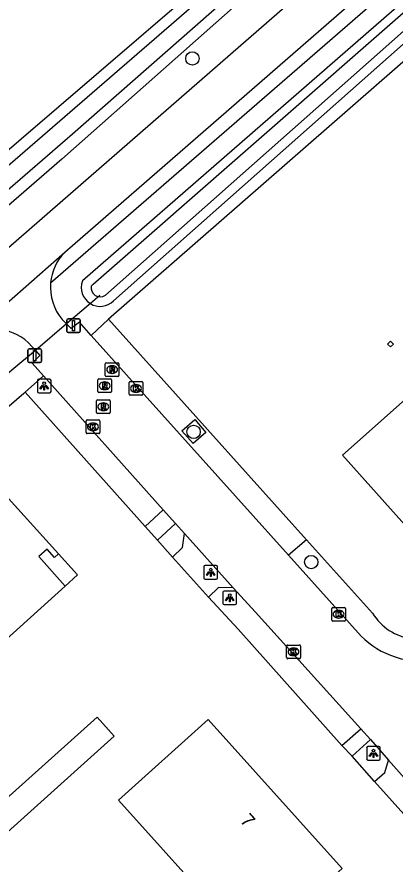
# Model space of a CAD drawing. Extents: x 163268 to 164360, y 381529 to 382285.
# Drawn here: x 163922.7 to 163950.4, y 381792.9 to 381855 of the extents above; entities that cross this region are included whole.
import ezdxf

# ---------------------------------------------------------------- set-up
doc = ezdxf.new("R2010")
doc.units = 0
for name, color, linetype in [('IMGEO_Afsluitpaal', 7, 'Continuous'), ('IMGEO_Boom', 7, 'Continuous'), ('IMGEO_Duiker', 7, 'Continuous'), ('IMGEO_Erf', 7, 'Continuous'), ('IMGEO_Groenvoorziening', 7, 'Continuous'), ('IMGEO_Kolk', 7, 'Continuous'), ('IMGEO_Lichtpunt', 7, 'Continuous'), ('IMGEO_Pand', 7, 'Continuous'), ('IMGEO_Pand_nummerreeks', 7, 'Continuous'), ('IMGEO_Pand_overbouw', 7, 'Continuous'), ('IMGEO_Rijbaan_lokaal_gesloten', 7, 'Continuous'), ('IMGEO_Rijbaan_lokaal_open', 7, 'Continuous'), ('IMGEO_Rioolput', 7, 'Continuous'), ('IMGEO_Voetpad_halfverhard', 7, 'Continuous'), ('IMGEO_Voetpad_open', 7, 'Continuous'), ('IMGEO_Waterloop', 7, 'Continuous')]:
    doc.layers.add(name, color=color, linetype=linetype)

msp = doc.modelspace()

# ---------------------------------------------------------------- linework, layer by layer
at = {"layer": 'IMGEO_Afsluitpaal'}
for p, q in [((163926.367, 381831.978), (163926.367, 381832.778)), ((163926.367, 381832.778), (163926.367, 381831.978)), ((163926.467, 381832.878), (163927.257, 381832.878)), ((163927.257, 381832.878), (163926.467, 381832.878)), ((163927.357, 381832.778), (163927.357, 381831.978)), ((163927.357, 381831.978), (163927.357, 381832.778)), ((163927.257, 381831.878), (163926.467, 381831.878)), ((163926.467, 381831.878), (163927.257, 381831.878)), ((163923.525, 381829.768), (163923.525, 381830.568)), ((163923.525, 381830.568), (163923.525, 381829.768)), ((163923.625, 381830.668), (163924.415, 381830.668)), ((163924.415, 381830.668), (163923.625, 381830.668)), ((163924.515, 381830.568), (163924.515, 381829.768)), ((163924.515, 381829.768), (163924.515, 381830.568)), ((163924.415, 381829.668), (163923.625, 381829.668)), ((163923.625, 381829.668), (163924.415, 381829.668))]:
    msp.add_line(p, q, dxfattribs=at)
for points in [[(163926.787, 381832.753), (163926.937, 381832.753), (163926.937, 381832.003), (163926.787, 381832.003), (163926.787, 381832.753)], [(163923.945, 381830.543), (163924.095, 381830.543), (163924.095, 381829.793), (163923.945, 381829.793), (163923.945, 381830.543)]]:
    msp.add_lwpolyline(points, dxfattribs=at)
for centre, start, end in [((163926.467, 381832.778), 90, 180), ((163926.467, 381832.778), 90, 180), ((163927.257, 381832.778), 0, 90), ((163927.257, 381832.778), 360, 90), ((163926.467, 381831.978), 180, 270), ((163926.467, 381831.978), 180, 270), ((163927.257, 381831.978), 270, 0), ((163927.257, 381831.978), 270, 0), ((163923.625, 381830.568), 90, 180), ((163923.625, 381830.568), 90, 180), ((163924.415, 381830.568), 0, 90), ((163924.415, 381830.568), 360, 90), ((163923.625, 381829.768), 180, 270), ((163923.625, 381829.768), 180, 270), ((163924.415, 381829.768), 270, 0), ((163924.415, 381829.768), 270, 0)]:
    msp.add_arc(centre, 0.1, start, end, dxfattribs=at)
at = {"layer": 'IMGEO_Boom'}
for centre in [(163935.562, 381851.944), (163935.656, 381824.593), (163944.26, 381815.059)]:
    msp.add_circle(centre, 0.489, dxfattribs=at)
at = {"layer": 'IMGEO_Duiker'}
msp.add_lwpolyline([(163928.787, 381834.578), (163928.095, 381833.989), (163926.351, 381832.502), (163924.074, 381830.562), (163922.361, 381829.103), (163921.623, 381828.475)], dxfattribs=at)
at = {"layer": 'IMGEO_Erf'}
msp.add_lwpolyline([(163846.023, 381779.611), (163846.214, 381780.09), (163981.759, 381896.51)], dxfattribs=at)
at = {"layer": 'IMGEO_Groenvoorziening'}
for points in [[(163996.136, 381895.837), (163957.863, 381862.131), (163927.52, 381835.654)], [(163983.01, 381895.079), (163925.999, 381844.559), (163849.507, 381778.101)], [(163929.788, 381834.191), (163969.193, 381869.158), (163997.589, 381894.158)], [(163999.021, 381893.687), (163929.416, 381832.861)], [(163923.335, 381827.493), (163923.226, 381827.395), (163896.672, 381804.504), (163862.173, 381774.429)], [(163943.921, 381816.693), (163948.755, 381811.304)]]:
    msp.add_lwpolyline(points, dxfattribs=at)
for centre, radius, start, end in [((163928.806, 381835.166), 1.375, 159.22096, 238.88327), ((163928.814, 381835.161), 1.375, 238.49257, 315.11557), ((163952.128, 381813.378), 3.96, 211.59004, 262.64093)]:
    msp.add_arc(centre, radius, start, end, dxfattribs=at)
at = {"layer": 'IMGEO_Kolk'}
for p, q in [((163930.937, 381827.348), (163930.937, 381828.2)), ((163931.012, 381828.274), (163931.864, 381828.274)), ((163931.425, 381828.054), (163931.45, 381828.054)), ((163931.938, 381828.2), (163931.938, 381827.348)), ((163931.448, 381827.494), (163931.423, 381827.494)), ((163931.864, 381827.274), (163931.012, 381827.274)), ((163927.783, 381824.538), (163927.783, 381825.39)), ((163927.858, 381825.464), (163928.71, 381825.464)), ((163928.271, 381825.244), (163928.296, 381825.244)), ((163928.784, 381825.39), (163928.784, 381824.538)), ((163928.71, 381824.464), (163927.858, 381824.464)), ((163928.294, 381824.684), (163928.269, 381824.684)), ((163945.763, 381810.809), (163945.763, 381811.661)), ((163945.838, 381811.735), (163946.69, 381811.735)), ((163946.251, 381811.515), (163946.276, 381811.515)), ((163946.764, 381811.661), (163946.764, 381810.809)), ((163946.69, 381810.735), (163945.838, 381810.735)), ((163946.274, 381810.955), (163946.249, 381810.955)), ((163942.465, 381808.057), (163942.465, 381808.909)), ((163942.54, 381808.983), (163943.392, 381808.983)), ((163942.953, 381808.763), (163942.978, 381808.763)), ((163943.466, 381808.909), (163943.466, 381808.057)), ((163942.976, 381808.203), (163942.951, 381808.203)), ((163943.392, 381807.983), (163942.54, 381807.983))]:
    msp.add_line(p, q, dxfattribs=at)
for points in [[(163930.937, 381827.348), (163930.937, 381828.2)], [(163931.012, 381828.274), (163931.864, 381828.274)], [(163931.938, 381828.2), (163931.938, 381827.348)], [(163931.258, 381827.974), (163931.381, 381827.974), (163931.381, 381827.823), (163931.511, 381827.974), (163931.675, 381827.974), (163931.529, 381827.823), (163931.682, 381827.574), (163931.53, 381827.574), (163931.445, 381827.738), (163931.381, 381827.671), (163931.381, 381827.574), (163931.258, 381827.574), (163931.258, 381827.974)], [(163931.864, 381827.274), (163931.012, 381827.274)], [(163927.783, 381824.538), (163927.783, 381825.39)], [(163927.858, 381825.464), (163928.71, 381825.464)], [(163928.104, 381825.164), (163928.227, 381825.164), (163928.227, 381825.013), (163928.357, 381825.164), (163928.521, 381825.164), (163928.375, 381825.013), (163928.528, 381824.764), (163928.376, 381824.764), (163928.291, 381824.928), (163928.227, 381824.861), (163928.227, 381824.764), (163928.104, 381824.764), (163928.104, 381825.164)], [(163928.784, 381825.39), (163928.784, 381824.538)], [(163928.71, 381824.464), (163927.858, 381824.464)], [(163945.763, 381810.809), (163945.763, 381811.661)], [(163945.838, 381811.735), (163946.69, 381811.735)], [(163946.084, 381811.435), (163946.207, 381811.435), (163946.207, 381811.284), (163946.337, 381811.435), (163946.501, 381811.435), (163946.355, 381811.284), (163946.508, 381811.035), (163946.356, 381811.035), (163946.271, 381811.199), (163946.207, 381811.132), (163946.207, 381811.035), (163946.084, 381811.035), (163946.084, 381811.435)], [(163946.764, 381811.661), (163946.764, 381810.809)], [(163946.69, 381810.735), (163945.838, 381810.735)], [(163942.465, 381808.057), (163942.465, 381808.909)], [(163942.54, 381808.983), (163943.392, 381808.983)], [(163943.466, 381808.909), (163943.466, 381808.057)], [(163942.786, 381808.683), (163942.909, 381808.683), (163942.909, 381808.532), (163943.039, 381808.683), (163943.203, 381808.683), (163943.057, 381808.532), (163943.21, 381808.283), (163943.058, 381808.283), (163942.973, 381808.447), (163942.909, 381808.38), (163942.909, 381808.283), (163942.786, 381808.283), (163942.786, 381808.683)], [(163943.392, 381807.983), (163942.54, 381807.983)]]:
    msp.add_lwpolyline(points, dxfattribs=at)
for centre, start, end in [((163931.014, 381828.198), 91.55205, 178.44795), ((163931.014, 381828.198), 91.55205, 178.44795), ((163931.862, 381828.198), 1.55205, 88.44795), ((163931.862, 381828.198), 1.55205, 88.44795), ((163931.014, 381827.35), 181.55205, 268.44795), ((163931.014, 381827.35), 181.55205, 268.44795), ((163931.862, 381827.35), 271.55205, 358.44795), ((163931.862, 381827.35), 271.55205, 358.44795), ((163927.86, 381825.388), 91.55205, 178.44795), ((163927.86, 381825.388), 91.55205, 178.44795), ((163928.708, 381825.388), 1.55205, 88.44795), ((163928.708, 381825.388), 1.55205, 88.44795), ((163927.86, 381824.54), 181.55205, 268.44795), ((163927.86, 381824.54), 181.55205, 268.44795), ((163928.708, 381824.54), 271.55205, 358.44795), ((163928.708, 381824.54), 271.55205, 358.44795), ((163945.84, 381811.659), 91.55205, 178.44795), ((163945.84, 381811.659), 91.55205, 178.44795), ((163946.688, 381811.659), 1.55205, 88.44795), ((163946.688, 381811.659), 1.55205, 88.44795), ((163945.84, 381810.811), 181.55205, 268.44795), ((163945.84, 381810.811), 181.55205, 268.44795), ((163946.688, 381810.811), 271.55205, 358.44795), ((163946.688, 381810.811), 271.55205, 358.44795), ((163942.542, 381808.907), 91.55205, 178.44795), ((163942.542, 381808.907), 91.55205, 178.44795), ((163943.39, 381808.907), 1.55205, 88.44795), ((163943.39, 381808.907), 1.55205, 88.44795), ((163942.542, 381808.059), 181.55205, 268.44795), ((163942.542, 381808.059), 181.55205, 268.44795), ((163943.39, 381808.059), 271.55205, 358.44795), ((163943.39, 381808.059), 271.55205, 358.44795)]:
    msp.add_arc(centre, 0.0765, start, end, dxfattribs=at)
for centre, major_axis, ratio, start_param, end_param in [((163931.424, 381827.774), (-0.387, 0.002), 0.722429, 4.712389, 7.853982), ((163931.449, 381827.774), (-0.39, 0.002), 0.717154, 1.570796, 4.712389), ((163928.27, 381824.964), (-0.387, 0.002), 0.722429, 4.712389, 7.853982), ((163928.295, 381824.964), (-0.39, 0.002), 0.717154, 1.570796, 4.712389), ((163946.25, 381811.235), (-0.387, 0.002), 0.722429, 4.712389, 7.853982), ((163946.275, 381811.235), (-0.39, 0.002), 0.717154, 1.570796, 4.712389), ((163942.952, 381808.483), (-0.387, 0.002), 0.722429, 4.712389, 7.853982), ((163942.977, 381808.483), (-0.39, 0.002), 0.717154, 1.570796, 4.712389)]:
    msp.add_ellipse(centre, major_axis=major_axis, ratio=ratio, start_param=start_param, end_param=end_param, dxfattribs=at)
at = {"layer": 'IMGEO_Lichtpunt'}
for p, q in [((163924.222, 381828.36), (163924.222, 381827.553)), ((163924.222, 381828.36), (163924.222, 381827.553)), ((163925.124, 381828.455), (163924.316, 381828.455)), ((163925.124, 381828.455), (163924.316, 381828.455)), ((163925.218, 381827.553), (163925.218, 381828.36)), ((163925.218, 381827.553), (163925.218, 381828.36)), ((163924.316, 381827.459), (163925.124, 381827.459)), ((163924.316, 381827.459), (163925.124, 381827.459)), ((163936.406, 381814.705), (163936.406, 381813.898)), ((163936.406, 381814.705), (163936.406, 381813.898)), ((163937.308, 381814.8), (163936.5, 381814.8)), ((163937.308, 381814.8), (163936.5, 381814.8)), ((163937.402, 381813.898), (163937.402, 381814.705)), ((163937.402, 381813.898), (163937.402, 381814.705)), ((163936.5, 381813.804), (163937.308, 381813.804)), ((163936.5, 381813.804), (163937.308, 381813.804)), ((163937.797, 381812.842), (163937.797, 381812.035)), ((163937.797, 381812.842), (163937.797, 381812.035)), ((163938.699, 381812.937), (163937.891, 381812.937)), ((163938.699, 381812.937), (163937.891, 381812.937)), ((163938.793, 381812.035), (163938.793, 381812.842)), ((163938.793, 381812.035), (163938.793, 381812.842)), ((163937.891, 381811.941), (163938.699, 381811.941)), ((163937.891, 381811.941), (163938.699, 381811.941)), ((163948.321, 381801.449), (163948.321, 381800.642)), ((163948.321, 381801.449), (163948.321, 381800.642)), ((163949.223, 381801.544), (163948.415, 381801.544)), ((163949.223, 381801.544), (163948.415, 381801.544)), ((163949.317, 381800.642), (163949.317, 381801.449)), ((163949.317, 381800.642), (163949.317, 381801.449)), ((163948.415, 381800.548), (163949.223, 381800.548)), ((163948.415, 381800.548), (163949.223, 381800.548))]:
    msp.add_line(p, q, dxfattribs=at)
for points in [[(163924.596, 381828.024), (163924.635, 381827.996), (163924.447, 381827.734), (163924.409, 381827.761), (163924.596, 381828.024)], [(163924.808, 381827.996), (163924.846, 381828.023), (163925.033, 381827.761), (163924.994, 381827.733), (163924.808, 381827.996)], [(163924.698, 381827.976), (163924.745, 381827.976), (163924.745, 381827.654), (163924.698, 381827.654), (163924.698, 381827.976)], [(163936.78, 381814.369), (163936.819, 381814.341), (163936.631, 381814.079), (163936.593, 381814.106), (163936.78, 381814.369)], [(163936.992, 381814.341), (163937.03, 381814.368), (163937.217, 381814.106), (163937.178, 381814.078), (163936.992, 381814.341)], [(163936.882, 381814.321), (163936.929, 381814.321), (163936.929, 381813.999), (163936.882, 381813.999), (163936.882, 381814.321)], [(163938.171, 381812.506), (163938.21, 381812.478), (163938.022, 381812.216), (163937.984, 381812.243), (163938.171, 381812.506)], [(163938.383, 381812.478), (163938.421, 381812.505), (163938.608, 381812.243), (163938.569, 381812.215), (163938.383, 381812.478)], [(163938.273, 381812.458), (163938.32, 381812.458), (163938.32, 381812.136), (163938.273, 381812.136), (163938.273, 381812.458)], [(163948.695, 381801.113), (163948.734, 381801.085), (163948.546, 381800.823), (163948.508, 381800.85), (163948.695, 381801.113)], [(163948.797, 381801.065), (163948.844, 381801.065), (163948.844, 381800.743), (163948.797, 381800.743), (163948.797, 381801.065)], [(163948.907, 381801.085), (163948.945, 381801.112), (163949.132, 381800.85), (163949.093, 381800.822), (163948.907, 381801.085)]]:
    msp.add_lwpolyline(points, dxfattribs=at)
for centre in [(163924.721, 381828.158), (163936.905, 381814.503), (163938.296, 381812.64), (163948.82, 381801.247)]:
    msp.add_circle(centre, 0.0994, dxfattribs=at)
for centre, start, end in [((163924.316, 381828.36), 90, 180), ((163924.316, 381828.36), 90, 180), ((163925.124, 381828.36), 0, 90), ((163925.124, 381828.36), 0, 90), ((163924.316, 381827.553), 180, 270), ((163924.316, 381827.553), 180, 270), ((163925.124, 381827.553), 270, 0), ((163925.124, 381827.553), 270, 360), ((163936.5, 381814.705), 90, 180), ((163936.5, 381814.705), 90, 180), ((163937.308, 381814.705), 0, 90), ((163937.308, 381814.705), 0, 90), ((163936.5, 381813.898), 180, 270), ((163936.5, 381813.898), 180, 270), ((163937.308, 381813.898), 270, 0), ((163937.308, 381813.898), 270, 360), ((163937.891, 381812.842), 90, 180), ((163937.891, 381812.842), 90, 180), ((163938.699, 381812.842), 0, 90), ((163938.699, 381812.842), 0, 90), ((163937.891, 381812.035), 180, 270), ((163937.891, 381812.035), 180, 270), ((163938.699, 381812.035), 270, 0), ((163938.699, 381812.035), 270, 360), ((163948.415, 381801.449), 90, 180), ((163948.415, 381801.449), 90, 180), ((163949.223, 381801.449), 0, 90), ((163949.223, 381801.449), 0, 90), ((163948.415, 381800.642), 180, 270), ((163948.415, 381800.642), 180, 270), ((163949.223, 381800.642), 270, 0), ((163949.223, 381800.642), 270, 360)]:
    msp.add_arc(centre, 0.0946, start, end, dxfattribs=at)
at = {"layer": 'IMGEO_Pand'}
for points in [[(163962.317, 381833.027), (163959.243, 381830.277), (163958.465, 381831.136), (163957.453, 381830.227), (163962.292, 381824.813), (163952.542, 381816.167), (163946.563, 381822.878), (163952.232, 381827.944), (163955.504, 381830.873), (163952.914, 381833.776), (163954.675, 381835.371), (163954.47, 381835.602), (163951.898, 381838.499), (163954.97, 381841.251), (163962.317, 381833.027)], [(163950.284, 381831.025), (163950.063, 381830.812), (163949.854, 381831.028), (163950.075, 381831.241), (163950.284, 381831.025)], [(163917.629, 381815.682), (163922.096, 381819.717), (163925.77, 381815.663), (163925.481, 381815.401), (163924.93, 381816.009), (163924.322, 381815.458), (163926.242, 381813.302), (163917.097, 381805.03), (163912.298, 381810.285), (163912.015, 381810.031)], [(163919.528, 381795.575), (163928.591, 381803.694), (163929.839, 381802.302), (163920.776, 381794.182), (163919.528, 381795.575)], [(163930.158, 381797.627), (163936.729, 381803.526), (163946.528, 381792.611), (163939.957, 381786.712), (163930.158, 381797.627)]]:
    msp.add_lwpolyline(points, dxfattribs=at)
at = {"layer": 'IMGEO_Pand_overbouw'}
msp.add_lwpolyline([(163926.242, 381813.302), (163927.155, 381814.134), (163925.77, 381815.663), (163925.481, 381815.401), (163924.93, 381816.009), (163924.322, 381815.458)], close=True, dxfattribs=at)
at = {"layer": 'IMGEO_Rijbaan_lokaal_gesloten'}
for points in [[(164037.528, 381938.674), (163855.968, 381780.463), (163854.909, 381779.633)], [(163926.223, 381837.754), (163994.123, 381896.877)], [(163918.881, 381831.318), (163926.223, 381837.754)]]:
    msp.add_lwpolyline(points, dxfattribs=at)
at = {"layer": 'IMGEO_Rijbaan_lokaal_open'}
for points in [[(163928.156, 381831.647), (163927.29, 381832.625), (163926.696, 381832.162), (163926.351, 381832.502), (163926.027, 381832.821)], [(163942.606, 381815.559), (163928.156, 381831.647)], [(163923.821, 381830.853), (163924.074, 381830.562), (163924.408, 381830.177), (163923.842, 381829.634), (163924.672, 381828.696)], [(163924.672, 381828.696), (163933.434, 381818.874)], [(163933.434, 381818.874), (163934.333, 381817.872)], [(163934.979, 381817.143), (163934.333, 381817.872)], [(163934.979, 381817.143), (163938.557, 381813.183)], [(163947.929, 381809.633), (163942.606, 381815.559)], [(163938.557, 381813.183), (163940.175, 381811.378), (163947.882, 381802.848)], [(163947.882, 381802.848), (163948.608, 381802.051)], [(163948.608, 381802.051), (163949.93, 381800.54)], [(163949.93, 381800.54), (163954.145, 381795.79)]]:
    msp.add_lwpolyline(points, dxfattribs=at)
for centre, radius, start, end in [((163928.848, 381835.186), 3.673, 135.63058, 174.95192), ((163928.852, 381835.175), 3.677, 174.78935, 219.80215), ((163921.12, 381828.556), 3.546, 40.38158, 87.12595), ((163952.419, 381814.134), 6.358, 225.06653, 251.46246), ((163952.423, 381814.106), 6.332, 251.35075, 262.47814)]:
    msp.add_arc(centre, radius, start, end, dxfattribs=at)
at = {"layer": 'IMGEO_Rioolput'}
for p, q in [((163929.191, 381828.731), (163929.191, 381829.583)), ((163929.266, 381829.657), (163930.118, 381829.657)), ((163929.679, 381829.437), (163929.704, 381829.437)), ((163930.192, 381829.583), (163930.192, 381828.731)), ((163930.118, 381828.657), (163929.266, 381828.657)), ((163929.702, 381828.877), (163929.677, 381828.877)), ((163928.643, 381827.548), (163928.643, 381828.4)), ((163928.718, 381828.474), (163929.57, 381828.474)), ((163929.131, 381828.254), (163929.156, 381828.254)), ((163929.644, 381828.4), (163929.644, 381827.548)), ((163929.57, 381827.474), (163928.718, 381827.474)), ((163929.154, 381827.694), (163929.129, 381827.694)), ((163928.54, 381826.012), (163928.54, 381826.864)), ((163928.615, 381826.938), (163929.467, 381826.938)), ((163929.541, 381826.864), (163929.541, 381826.012)), ((163929.051, 381826.158), (163929.026, 381826.158)), ((163929.028, 381826.718), (163929.053, 381826.718)), ((163929.467, 381825.938), (163928.615, 381825.938))]:
    msp.add_line(p, q, dxfattribs=at)
for points in [[(163929.191, 381828.731), (163929.191, 381829.583)], [(163929.266, 381829.657), (163930.118, 381829.657)], [(163929.78, 381829.355), (163929.528, 381829.357), (163929.528, 381828.957)], [(163929.706, 381829.276), (163929.652, 381829.276), (163929.652, 381829.195)], [(163930.192, 381829.583), (163930.192, 381828.731)], [(163930.118, 381828.657), (163929.266, 381828.657)], [(163929.528, 381828.957), (163929.652, 381828.957), (163929.652, 381829.119), (163929.663, 381829.119)], [(163929.652, 381829.195), (163929.704, 381829.195)], [(163929.71, 381829.09), (163929.781, 381828.957), (163929.921, 381828.957), (163929.856, 381829.083)], [(163928.643, 381827.548), (163928.643, 381828.4)], [(163928.718, 381828.474), (163929.57, 381828.474)], [(163929.232, 381828.172), (163928.98, 381828.174), (163928.98, 381827.774)], [(163929.158, 381828.093), (163929.104, 381828.093), (163929.104, 381828.012)], [(163929.104, 381828.012), (163929.156, 381828.012)], [(163929.644, 381828.4), (163929.644, 381827.548)], [(163929.57, 381827.474), (163928.718, 381827.474)], [(163928.98, 381827.774), (163929.104, 381827.774), (163929.104, 381827.936), (163929.115, 381827.936)], [(163929.162, 381827.907), (163929.233, 381827.774), (163929.373, 381827.774), (163929.308, 381827.9)], [(163928.54, 381826.012), (163928.54, 381826.864)], [(163928.615, 381826.938), (163929.467, 381826.938)], [(163929.541, 381826.864), (163929.541, 381826.012)], [(163929.129, 381826.636), (163928.877, 381826.638), (163928.877, 381826.238)], [(163928.877, 381826.238), (163929.001, 381826.238), (163929.001, 381826.4), (163929.012, 381826.4)], [(163929.055, 381826.557), (163929.001, 381826.557), (163929.001, 381826.476)], [(163929.001, 381826.476), (163929.053, 381826.476)], [(163929.059, 381826.371), (163929.13, 381826.238), (163929.27, 381826.238), (163929.205, 381826.364)], [(163929.467, 381825.938), (163928.615, 381825.938)]]:
    msp.add_lwpolyline(points, dxfattribs=at)
for centre, radius, start, end in [((163929.268, 381829.581), 0.0765, 91.55205, 178.44795), ((163929.268, 381829.581), 0.0765, 91.55205, 178.44795), ((163929.712, 381829.18), 0.0964, 77.00612, 93.18647), ((163929.726, 381829.237), 0.0378, 276.66336, 79.67722), ((163929.779, 381829.245), 0.109, 350.36119, 89.41601), ((163929.777, 381829.245), 0.112, 277.58423, 350.98172), ((163930.116, 381829.581), 0.0765, 1.55205, 88.44795), ((163930.116, 381829.581), 0.0765, 1.55205, 88.44795), ((163929.268, 381828.733), 0.0765, 181.55205, 268.44795), ((163929.268, 381828.733), 0.0765, 181.55205, 268.44795), ((163929.662, 381829.066), 0.0533, 26.02933, 88.69889), ((163929.688, 381829.384), 0.19, 274.7715, 282.96867), ((163929.761, 381829.03), 0.108, 29.51342, 73.79051), ((163930.116, 381828.733), 0.0765, 271.55205, 358.44795), ((163930.116, 381828.733), 0.0765, 271.55205, 358.44795), ((163928.72, 381828.398), 0.0765, 91.55205, 178.44795), ((163928.72, 381828.398), 0.0765, 91.55205, 178.44795), ((163929.14, 381828.201), 0.19, 274.7715, 282.96867), ((163929.164, 381827.997), 0.0964, 77.00612, 93.18647), ((163929.178, 381828.054), 0.0378, 276.66336, 79.67722), ((163929.231, 381828.062), 0.109, 350.36119, 89.41601), ((163929.229, 381828.062), 0.112, 277.58423, 350.98172), ((163929.568, 381828.398), 0.0765, 1.55205, 88.44795), ((163929.568, 381828.398), 0.0765, 1.55205, 88.44795), ((163928.72, 381827.55), 0.0765, 181.55205, 268.44795), ((163928.72, 381827.55), 0.0765, 181.55205, 268.44795), ((163929.114, 381827.883), 0.0533, 26.02933, 88.69889), ((163929.213, 381827.847), 0.108, 29.51342, 73.79051), ((163929.568, 381827.55), 0.0765, 271.55205, 358.44795), ((163929.568, 381827.55), 0.0765, 271.55205, 358.44795), ((163928.617, 381826.862), 0.0765, 91.55205, 178.44795), ((163928.617, 381826.862), 0.0765, 91.55205, 178.44795), ((163929.465, 381826.862), 0.0765, 1.55205, 88.44795), ((163929.465, 381826.862), 0.0765, 1.55205, 88.44795), ((163929.011, 381826.347), 0.0533, 26.02933, 88.69889), ((163929.037, 381826.665), 0.19, 274.7715, 282.96867), ((163929.061, 381826.461), 0.0964, 77.00612, 93.18647), ((163929.075, 381826.518), 0.0378, 276.66336, 79.67722), ((163929.128, 381826.526), 0.109, 350.36119, 89.41601), ((163929.126, 381826.526), 0.112, 277.58423, 350.98172), ((163929.11, 381826.311), 0.108, 29.51342, 73.79051), ((163928.617, 381826.014), 0.0765, 181.55205, 268.44795), ((163928.617, 381826.014), 0.0765, 181.55205, 268.44795), ((163929.465, 381826.014), 0.0765, 271.55205, 358.44795), ((163929.465, 381826.014), 0.0765, 271.55205, 358.44795)]:
    msp.add_arc(centre, radius, start, end, dxfattribs=at)
for centre, major_axis, ratio, start_param, end_param in [((163929.678, 381829.157), (-0.387, 0.002), 0.722429, 4.712389, 7.853982), ((163929.703, 381829.157), (-0.39, 0.002), 0.717154, 1.570796, 4.712389), ((163929.13, 381827.974), (-0.387, 0.002), 0.722429, 4.712389, 7.853982), ((163929.155, 381827.974), (-0.39, 0.002), 0.717154, 1.570796, 4.712389), ((163929.027, 381826.438), (-0.387, 0.002), 0.722429, 4.712389, 7.853982), ((163929.052, 381826.438), (-0.39, 0.002), 0.717154, 1.570796, 4.712389)]:
    msp.add_ellipse(centre, major_axis=major_axis, ratio=ratio, start_param=start_param, end_param=end_param, dxfattribs=at)
at = {"layer": 'IMGEO_Voetpad_halfverhard'}
for points in [[(163929.416, 381832.861), (163928.156, 381831.647)], [(163929.416, 381832.861), (163943.921, 381816.693)], [(163923.335, 381827.493), (163924.672, 381828.696)], [(163932.113, 381817.656), (163923.335, 381827.493)], [(163935.733, 381825.499), (163936.553, 381824.556), (163935.61, 381823.736), (163934.79, 381824.679), (163935.733, 381825.499)], [(163934.112, 381815.425), (163932.999, 381816.667)], [(163943.921, 381816.693), (163942.606, 381815.559)], [(163946.513, 381801.63), (163938.906, 381810.141), (163936.741, 381812.496)], [(163948.897, 381798.995), (163947.249, 381800.847)]]:
    msp.add_lwpolyline(points, dxfattribs=at)
at = {"layer": 'IMGEO_Voetpad_open'}
for points in [[(163925.19, 381835.509), (163996.655, 381897.606)], [(163932.113, 381817.656), (163933.434, 381818.874)], [(163932.999, 381816.667), (163932.113, 381817.656)], [(163934.333, 381817.872), (163932.999, 381816.667)], [(163934.112, 381815.425), (163934.842, 381816.131), (163934.979, 381817.143)], [(163936.741, 381812.496), (163934.112, 381815.425)], [(163938.557, 381813.183), (163937.473, 381813.192), (163936.741, 381812.496)], [(163946.513, 381801.63), (163947.882, 381802.848)], [(163948.608, 381802.051), (163947.249, 381800.847)], [(163947.249, 381800.847), (163946.513, 381801.63)], [(163948.897, 381798.995), (163949.655, 381799.644), (163949.93, 381800.54)], [(163952.554, 381794.921), (163948.897, 381798.995)]]:
    msp.add_lwpolyline(points, dxfattribs=at)
at = {"layer": 'IMGEO_Waterloop'}
for points in [[(163847.72, 381779.562), (163886.075, 381812.927), (163966.733, 381882.81), (163982.009, 381895.995), (163982.54, 381895.485), (163961.351, 381876.844), (163945.937, 381863.256), (163926.786, 381846.398), (163868.527, 381795.91), (163848.697, 381778.712), (163847.72, 381779.562)], [(163997.346, 381895.635), (163997.531, 381895.416), (163997.572, 381895.314), (163997.543, 381895.043), (163978.742, 381878.497), (163963.854, 381865.356), (163929.198, 381834.61)], [(163928.153, 381835.277), (163928.305, 381835.41), (163987.362, 381887.177), (163996.82, 381895.576)]]:
    msp.add_lwpolyline(points, dxfattribs=at)
msp.add_arc((163928.811, 381835.156), 0.669, 169.57223, 305.32942, dxfattribs=at)

# ---------------------------------------------------------------- texts
at = {"layer": 'IMGEO_Pand_nummerreeks'}
msp.add_text('7', height=1, rotation=311.91521, dxfattribs=at).set_placement((163939.006, 381796.079))

doc.saveas('drawing.dxf')
